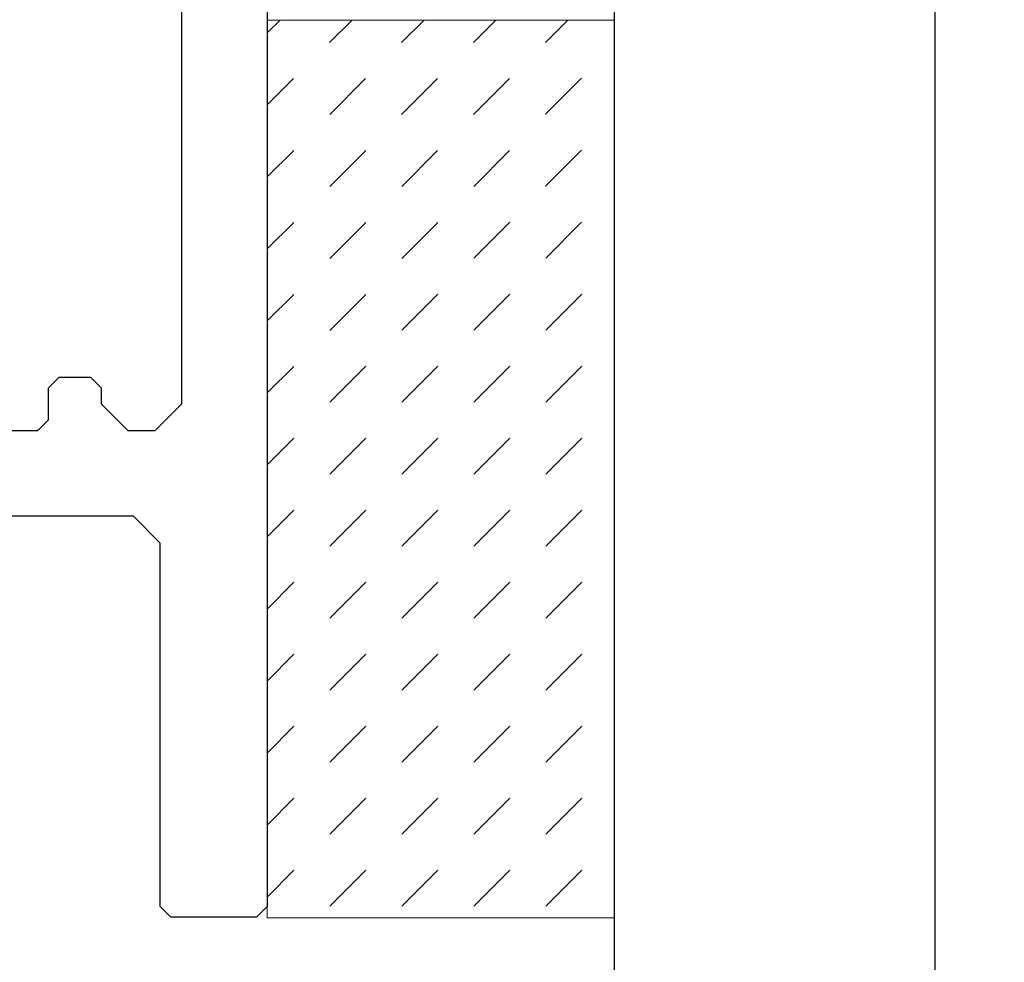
# Model space of a CAD drawing. Header units: millimetres. Extents: x -637441 to -130928, y -380379 to -53767.
# Tile 338 of 390: x -337369 to -337351, y -152169 to -152151. Entities that reach past the tile are written whole.
import ezdxf

# ---------------------------------------------------------------- set-up
doc = ezdxf.new("R2010")
doc.units = ezdxf.units.MM
doc.header["$LTSCALE"] = 10
for name, color, linetype, lineweight in [('CKTEXTY_MALE', 7, 'Continuous', 25), ('MB-kreskowanie', 8, 'Continuous', 5), ('MB-uszczelki_tworzywa', 8, 'Continuous', 9)]:
    doc.layers.add(name, color=color, linetype=linetype, lineweight=lineweight)
doc.layers.add('CrossSectionsGlass', color=4, linetype='Continuous')
doc.layers.add('CrossSectionsProfils', color=7, linetype='Continuous')

# ---------------------------------------------------------------- blocks, each defined once
blk = doc.blocks.new('K43_2105_X', base_point=(1276.173828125, 1370.8251953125))
at = {"layer": 'CrossSectionsProfils', "flags": 128}
for points in [[(1289.473876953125, 1359.3251953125), (1289.673828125, 1359.525146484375), (1289.673828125, 1361.125244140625), (1289.473876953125, 1361.3251953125), (1282.673828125, 1361.3251953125), (1282.173828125, 1361.8251953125), (1282.173828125, 1365.0751953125), (1281.923828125, 1365.3251953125), (1282.173828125, 1365.5751953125), (1282.173828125, 1368.8251953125), (1282.673828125, 1369.3251953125), (1285.173828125, 1369.3251953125), (1285.673828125, 1369.8251953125), (1285.673828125, 1370.3251953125), (1285.173828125, 1370.8251953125), (1258.173828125, 1370.8251953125), (1257.673828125, 1370.3251953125), (1257.673828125, 1369.725219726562), (1258.173828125, 1369.225219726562), (1261.173828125, 1369.225219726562), (1261.673828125, 1368.725219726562), (1261.673828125, 1366.5751953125), (1261.923828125, 1366.3251953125), (1261.673828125, 1366.0751953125), (1261.673828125, 1363.925170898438), (1261.173828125, 1363.425170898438), (1258.173828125, 1363.425170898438), (1257.673828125, 1362.925170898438), (1257.673828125, 1362.3251953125), (1258.173828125, 1361.8251953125), (1269.173828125, 1361.8251953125), (1269.673828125, 1361.3251953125), (1269.673828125, 1356.3251953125), (1269.173828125, 1355.8251953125), (1258.173828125, 1355.8251953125), (1257.673828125, 1355.3251953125), (1257.673828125, 1354.725219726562), (1258.173828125, 1354.225219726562), (1270.473876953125, 1354.225219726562), (1271.473876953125, 1355.225219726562), (1271.473876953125, 1358.8251953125), (1271.973876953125, 1359.3251953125), (1289.473876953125, 1359.3251953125)], [(1280.573852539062, 1361.425170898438), (1280.573852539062, 1361.925170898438), (1280.073852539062, 1362.425170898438), (1279.77392578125, 1362.425170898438), (1279.573852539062, 1362.625244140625), (1279.573852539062, 1363.225219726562), (1279.77392578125, 1363.425170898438), (1280.373901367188, 1363.425170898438), (1280.573852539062, 1363.625244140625), (1280.573852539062, 1369.025146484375), (1280.373901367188, 1369.225219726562), (1263.473876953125, 1369.225219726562), (1263.27392578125, 1369.025146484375), (1263.27392578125, 1363.625244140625), (1263.473876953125, 1363.425170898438), (1270.473876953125, 1363.425170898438), (1271.473876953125, 1362.425170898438), (1271.473876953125, 1361.425170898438), (1271.973876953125, 1360.925170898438), (1280.073852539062, 1360.925170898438), (1280.573852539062, 1361.425170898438)]]:
    blk.add_lwpolyline(points, dxfattribs=at)

msp = doc.modelspace()

# ---------------------------------------------------------------- hatches: boundary and pattern name
at = {"layer": 'MB-kreskowanie'}
h = msp.add_hatch(dxfattribs=at)
h.set_pattern_fill('DASH', scale=0.3, angle=225.0194510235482, style=0)
h.set_pattern_definition([(225.0194510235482, (-337259.4142580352, -151040.6337681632), (0.0004572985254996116, -1.347038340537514), [0.9524999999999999, -0.9524999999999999])])
h.paths.add_polyline_path([(-337364.6015849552, -152167.6819728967), (-337358.1015849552, -152167.6819728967), (-337358.1015849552, -152150.8819728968), (-337364.6015849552, -152150.8819728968)])

# ---------------------------------------------------------------- linework, layer by layer
at = {"layer": 'CKTEXTY_MALE', "color": 7}
msp.add_circle((-337561.8347733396, -152476.1540194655), 613.6384885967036, dxfattribs=at)
at = {"layer": 'CrossSectionsGlass', "color": 1}
for p, q in [((-337352.1016093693, -152835.2246074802), (-337352.1016093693, -148946.4003670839)), ((-337358.1016093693, -152835.2246074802), (-337358.1016093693, -152136.0700100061)), ((-337352.1016093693, -152835.2246074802), (-337352.1016093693, -152136.0700100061))]:
    msp.add_line(p, q, dxfattribs=at)
at = {"layer": 'MB-uszczelki_tworzywa'}
msp.add_lwpolyline([(-337364.6015849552, -152167.6819728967), (-337364.6015849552, -152150.8819728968), (-337358.1015849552, -152150.8819728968), (-337358.1015849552, -152167.6819728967)], close=True, dxfattribs=at)

# ---------------------------------------------------------------- block references
at = {"layer": 'CrossSectionsProfils', "yscale": -1, "rotation": 270}
msp.add_blockref('K43_2105_X', (-337376.1015849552, -152154.1700100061), dxfattribs=at)

doc.saveas('drawing.dxf')
